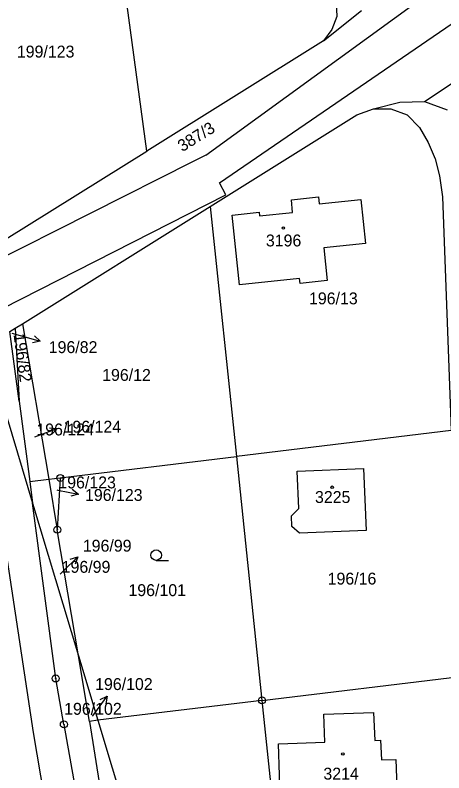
# Model space of a CAD drawing. Extents: x -735249 to -729401, y -1124843 to -1121828.
# Drawn here: x -732893.8 to -732832.6, y -1123883.4 to -1123775.2 of the extents above; entities that cross this region are included whole.
import ezdxf

# ---------------------------------------------------------------- set-up
doc = ezdxf.new("R2010")
doc.units = 0
for name, color, linetype in [('Vrstva 1', 7, 'Continuous'), ('Vrstva 16', 7, 'Continuous'), ('Vrstva 18', 7, 'Continuous'), ('Vrstva 19', 7, 'Continuous'), ('Vrstva 25', 7, 'Continuous')]:
    doc.layers.add(name, color=color, linetype=linetype)

msp = doc.modelspace()

# ---------------------------------------------------------------- linework, layer by layer
at = {"layer": 'Vrstva 1'}
for points in [[(-732875, -1123794.6), (-732879.67, -1123760)], [(-732866.57, -1123795.21), (-732820.7, -1123761.83)], [(-732864.6, -1123799.13), (-732818.41, -1123767.43)], [(-732847.97, -1123773.37), (-732847.88, -1123775.37)], [(-732849.78, -1123778.85), (-732844.32, -1123774.55)], [(-732847.88, -1123775.37), (-732848.58, -1123777.24)], [(-732835.33, -1123787.54), (-732818.39, -1123776.23)], [(-732848.58, -1123777.24), (-732849.78, -1123778.85)], [(-732849.78, -1123778.85), (-732875, -1123794.6)], [(-732842.64, -1123788.56), (-732838.89, -1123787.63), (-732835.33, -1123787.54)], [(-732835.33, -1123787.54), (-732832.11, -1123788.71)], [(-732865.96, -1123802.52), (-732844.99, -1123789.42), (-732842.64, -1123788.56)], [(-732842.64, -1123788.56), (-732840.14, -1123788.55), (-732837.81, -1123789.45), (-732836.06, -1123791.23), (-732834.81, -1123793.4), (-732833.81, -1123795.69), (-732833.2, -1123798.12), (-732832.77, -1123801.14), (-732831.55, -1123834.51)], [(-732895.06, -1123807.14), (-732875, -1123794.6)], [(-732866.57, -1123795.21), (-732868.48, -1123796.14)], [(-732868.48, -1123796.14), (-732897.54, -1123810.8)], [(-732863.71, -1123800.83), (-732864.6, -1123799.13)], [(-732895.58, -1123817.06), (-732863.71, -1123800.83)], [(-732854.36, -1123801.56), (-732850.48, -1123801.16)], [(-732850.48, -1123801.16), (-732850.37, -1123802.14)], [(-732854.19, -1123803.37), (-732854.36, -1123801.56)], [(-732850.37, -1123802.14), (-732844.42, -1123801.53)], [(-732844.42, -1123801.53), (-732843.76, -1123807.78)], [(-732892.73, -1123819.25), (-732865.96, -1123802.52)], [(-732865.96, -1123802.52), (-732862.21, -1123838.23)], [(-732862.83, -1123803.77), (-732858.95, -1123803.35)], [(-732858.95, -1123803.35), (-732858.89, -1123803.86)], [(-732858.89, -1123803.86), (-732854.19, -1123803.37)], [(-732861.78, -1123813.71), (-732862.83, -1123803.77)], [(-732843.76, -1123807.78), (-732849.73, -1123808.41)], [(-732849.73, -1123808.41), (-732849.24, -1123813.1)], [(-732853.18, -1123812.81), (-732861.78, -1123813.71)], [(-732853.08, -1123813.52), (-732853.18, -1123812.81)], [(-732849.24, -1123813.1), (-732853.08, -1123813.52)], [(-732893.79, -1123819.91), (-732892.73, -1123819.25)], [(-732892.73, -1123819.25), (-732888.99, -1123841.47)], [(-732894.54, -1123820.38), (-732893.79, -1123819.91)], [(-732893.23, -1123830.3), (-732894.54, -1123820.38)], [(-732893.79, -1123819.91), (-732893.23, -1123830.3)], [(-732891.19, -1123877.61), (-732895.92, -1123846.09), (-732897.73, -1123834.06), (-732899.43, -1123827.92), (-732905.87, -1123822.45)], [(-732897.93, -1123822.83), (-732891.31, -1123844.87)], [(-732893.23, -1123830.3), (-732891.71, -1123841.8)], [(-732831.55, -1123834.51), (-732862.21, -1123838.23)], [(-732887.35, -1123841.27), (-732862.21, -1123838.23)], [(-732862.21, -1123838.23), (-732858.56, -1123873.04)], [(-732853.52, -1123840.31), (-732844.04, -1123839.94)], [(-732844.04, -1123839.94), (-732843.7, -1123848.77)], [(-732888.99, -1123841.47), (-732887.35, -1123841.27)], [(-732887.35, -1123841.27), (-732887.78, -1123848.67)], [(-732853.31, -1123845.63), (-732853.52, -1123840.31)], [(-732891.71, -1123841.8), (-732888.99, -1123841.47)], [(-732891.71, -1123841.8), (-732891.31, -1123844.87)], [(-732888.99, -1123841.47), (-732887.78, -1123848.67)], [(-732891.31, -1123844.87), (-732884.75, -1123866.67)], [(-732886.84, -1123876.47), (-732888.01, -1123869.91), (-732891.31, -1123844.87)], [(-732854.36, -1123846.69), (-732853.31, -1123845.63)], [(-732854.28, -1123848.19), (-732854.36, -1123846.69)], [(-732884.75, -1123866.67), (-732887.78, -1123848.67)], [(-732853.19, -1123849.15), (-732854.28, -1123848.19)], [(-732843.7, -1123848.77), (-732853.19, -1123849.15)], [(-732884.75, -1123866.67), (-732881.98, -1123875.88)], [(-732883.18, -1123876.03), (-732884.75, -1123866.67)], [(-732858.56, -1123873.04), (-732830.27, -1123869.61)], [(-732858.56, -1123873.04), (-732881.98, -1123875.88)], [(-732858.56, -1123873.04), (-732854.9, -1123907.85)], [(-732849.72, -1123875.02), (-732842.64, -1123874.75)], [(-732842.64, -1123874.75), (-732842.44, -1123878.75)], [(-732881.98, -1123875.88), (-732883.18, -1123876.03)], [(-732881.98, -1123875.88), (-732871.76, -1123909.89)], [(-732849.59, -1123879.02), (-732849.72, -1123875.02)], [(-732886.84, -1123876.47), (-732880.71, -1123910.98), (-732875.49, -1123938.55)], [(-732883.18, -1123876.03), (-732877.7, -1123910.61)], [(-732878.45, -1123945.16), (-732883.33, -1123924.04), (-732891.19, -1123877.61)], [(-732856.21, -1123879.24), (-732849.59, -1123879.02)], [(-732855.91, -1123888.21), (-732856.21, -1123879.24)], [(-732842.44, -1123878.75), (-732841.63, -1123878.74)], [(-732841.63, -1123878.74), (-732841.5, -1123881.53)], [(-732841.5, -1123881.53), (-732839.43, -1123881.49)], [(-732839.43, -1123881.49), (-732839.32, -1123885.41)]]:
    msp.add_lwpolyline(points, dxfattribs=at)
at = {"layer": 'Vrstva 16'}
for points in [[(-732894.26, -1123820.62), (-732893.09, -1123820.95)], [(-732890.97, -1123835.41), (-732890.59, -1123835.27)], [(-732887.83, -1123842.97), (-732887.7, -1123843)], [(-732887.35, -1123855.02), (-732886.98, -1123854.65)], [(-732882.77, -1123875.29), (-732882.44, -1123874.84)]]:
    msp.add_lwpolyline(points, dxfattribs=at)
at = {"layer": 'Vrstva 25'}
for points in [[(-732893.09, -1123820.95), (-732890.201, -1123821.756)], [(-732891.03, -1123821.006), (-732890.201, -1123821.756), (-732891.299, -1123821.969)], [(-732890.59, -1123835.27), (-732887.779, -1123834.225)], [(-732888.89, -1123834.105), (-732887.779, -1123834.225), (-732888.542, -1123835.042)], [(-732887.7, -1123843), (-732884.756, -1123843.572)], [(-732885.642, -1123842.891), (-732884.756, -1123843.572), (-732885.833, -1123843.872)], [(-732886.98, -1123854.65), (-732884.859, -1123852.529)], [(-732885.92, -1123852.883), (-732884.859, -1123852.529), (-732885.213, -1123853.59)], [(-732873.66, -1123853.05), (-732871.91, -1123853.05)], [(-732882.44, -1123874.84), (-732880.677, -1123872.413)], [(-732881.669, -1123872.929), (-732880.677, -1123872.413), (-732880.86, -1123873.516)]]:
    msp.add_lwpolyline(points, dxfattribs=at)
for centre, radius in [((-732855.5, -1123805.6), 0.175), ((-732887.35, -1123841.27), 0.5), ((-732887.35, -1123841.27), 0.032), ((-732848.53, -1123842.6), 0.175), ((-732887.78, -1123848.67), 0.5), ((-732887.78, -1123848.67), 0.032), ((-732873.66, -1123852.3), 0.75), ((-732888.01, -1123869.91), 0.5), ((-732888.01, -1123869.91), 0.032), ((-732858.56, -1123873.04), 0.5), ((-732858.56, -1123873.04), 0.032), ((-732886.84, -1123876.47), 0.5), ((-732886.84, -1123876.47), 0.032), ((-732847.01, -1123880.69), 0.175)]:
    msp.add_circle(centre, radius, dxfattribs=at)

# ---------------------------------------------------------------- texts
at = {"layer": 'Vrstva 16'}
for s, p in [('196/82', (-732889, -1123823.45)), ('196/124', (-732886.88, -1123834.81)), ('196/123', (-732883.82, -1123844.56)), ('196/99', (-732884.13, -1123851.8)), ('196/102', (-732882.378, -1123871.56))]:
    msp.add_text(s, height=1.7, dxfattribs=at).set_placement(p)
at = {"layer": 'Vrstva 18'}
for s, p in [('199/123', (-732893.55, -1123781.25)), ('196/13', (-732851.838, -1123816.49)), ('196/12', (-732881.37, -1123827.42)), ('196/124', (-732890.77, -1123835.21)), ('196/123', (-732887.63, -1123842.77)), ('196/99', (-732887.15, -1123854.82)), ('196/16', (-732849.178, -1123856.5)), ('196/101', (-732877.618, -1123858.15)), ('196/102', (-732886.798, -1123875.09))]:
    msp.add_text(s, height=1.7, dxfattribs=at).set_placement(p)
for s, rotation, p in [('387/3', 31.90025, (-732869.925, -1123794.772)), ('196/82', 277.80221, (-732894.035, -1123820.791))]:
    msp.add_text(s, height=1.7, rotation=rotation, dxfattribs=at).set_placement(p)
at = {"layer": 'Vrstva 19'}
for s, p in [('3196', (-732857.993, -1123808.22)), ('3225', (-732850.983, -1123844.85)), ('3214', (-732849.783, -1123884.35))]:
    msp.add_text(s, height=1.7, dxfattribs=at).set_placement(p)

doc.saveas('drawing.dxf')
